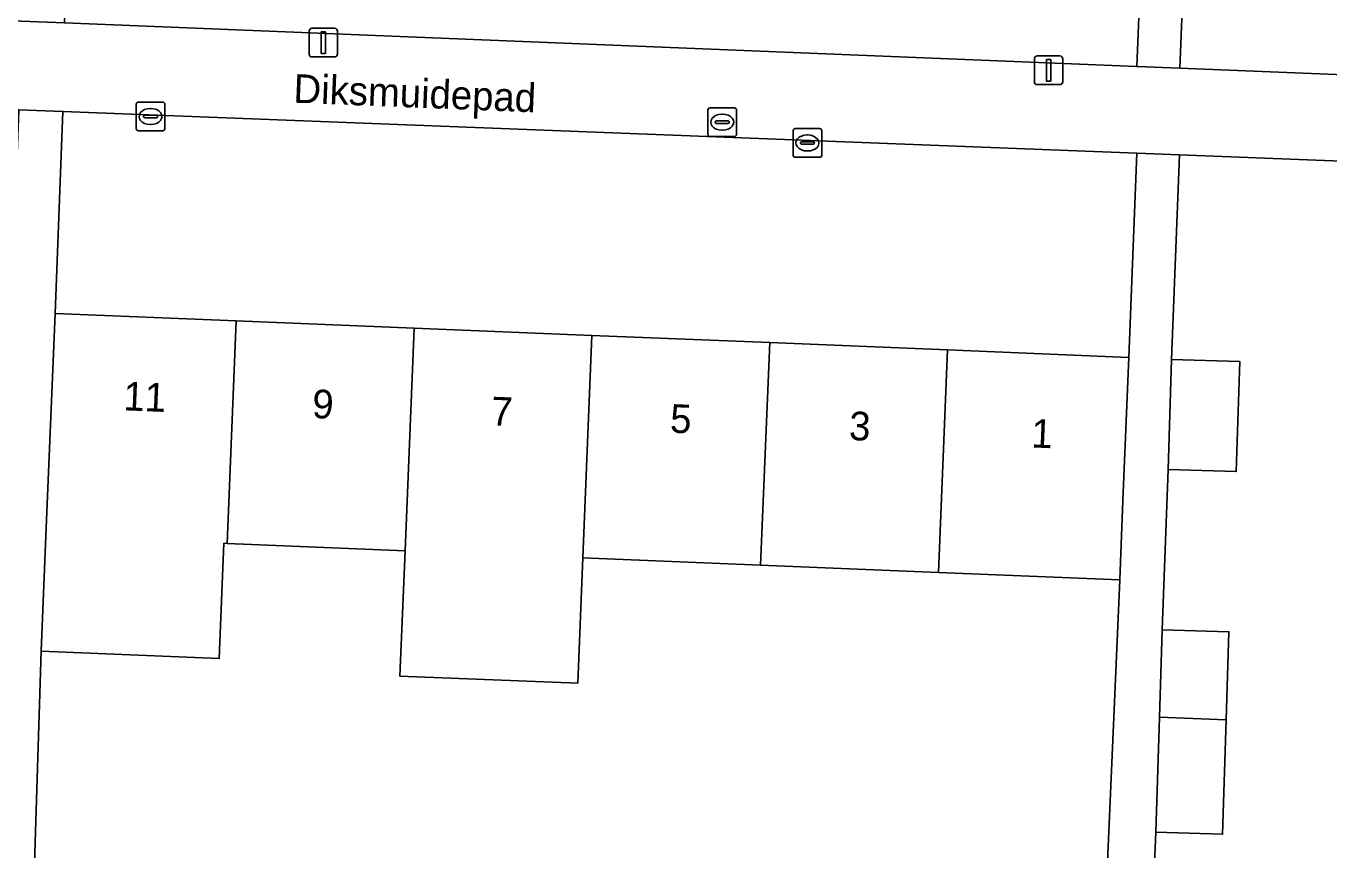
# Model space of a CAD drawing. Extents: x 160732 to 162107, y 387428 to 388479.
# Drawn here: x 161190.39 to 161235.89, y 387643.04 to 387671.79 of the extents above; entities that cross this region are included whole.
import ezdxf

# ---------------------------------------------------------------- set-up
doc = ezdxf.new("R2010")
doc.units = 0
for name, color, linetype in [('IMGEO_Erf', 7, 'Continuous'), ('IMGEO_Kolk', 7, 'Continuous'), ('IMGEO_Lichtmast', 7, 'Continuous'), ('IMGEO_Openbare_ruimte_label', 7, 'Continuous'), ('IMGEO_Pand', 7, 'Continuous'), ('IMGEO_Pand_nummerreeks', 7, 'Continuous'), ('IMGEO_Rioolput', 7, 'Continuous'), ('IMGEO_Voetpad_open', 7, 'Continuous')]:
    doc.layers.add(name, color=color, linetype=linetype)

msp = doc.modelspace()

# ---------------------------------------------------------------- linework, layer by layer
at = {"layer": 'IMGEO_Erf'}
for points in [[(161257.19, 387706.253), (161232.148, 387707.27), (161232.106, 387706.308), (161235.279, 387706.171), (161235.012, 387700.011), (161231.839, 387700.148), (161231.731, 387697.212), (161235.849, 387697.067), (161235.739, 387693.93), (161235.632, 387690.878), (161231.514, 387691.023), (161231.24, 387685.132), (161235.358, 387684.987), (161235.248, 387681.851), (161235.141, 387678.798), (161231.023, 387678.943), (161230.674, 387670.319), (161251.37, 387669.481), (161255.299, 387669.322)], [(161250.028, 387666.535), (161230.667, 387667.288), (161230.39, 387660.156), (161232.775, 387660.079), (161232.651, 387656.239), (161230.266, 387656.316), (161230.059, 387650.723), (161232.395, 387650.649), (161232.298, 387647.581), (161232.172, 387643.582), (161229.836, 387643.655), (161229.751, 387641.477), (161231.879, 387641.395), (161231.64, 387635.231), (161231.733, 387635.227), (161231.605, 387631.171), (161229.269, 387631.245), (161229.187, 387629.136), (161229.148, 387627.846), (161229.108, 387626.805), (161231.401, 387626.716), (161231.248, 387622.767), (161239.991, 387622.408)], [(161227.878, 387636.228), (161228.578, 387652.458), (161222.247, 387652.717), (161216.038, 387652.971), (161209.829, 387653.225), (161209.65, 387648.852), (161203.443, 387649.106), (161203.62, 387653.479), (161197.41, 387653.733), (161197.295, 387653.738), (161197.131, 387649.714), (161190.916, 387649.969), (161190.532, 387637.753)]]:
    msp.add_lwpolyline(points, dxfattribs=at)
for points in [[(161229.582, 387680.488), (161223.262, 387680.73), (161217.061, 387680.968), (161210.86, 387681.205), (161204.659, 387681.443), (161198.458, 387681.681), (161192.137, 387681.923), (161191.731, 387671.897), (161229.173, 387670.38)], [(161229.173, 387667.346), (161191.672, 387668.805), (161191.398, 387661.759), (161197.728, 387661.5), (161203.938, 387661.246), (161210.147, 387660.992), (161216.356, 387660.739), (161222.565, 387660.485), (161228.896, 387660.226)]]:
    msp.add_lwpolyline(points, close=True, dxfattribs=at)
at = {"layer": 'IMGEO_Kolk'}
for p, q in [((161194.232, 387668.205), (161194.232, 387669.057)), ((161194.307, 387669.131), (161195.159, 387669.131)), ((161194.72, 387668.911), (161194.745, 387668.911)), ((161195.233, 387669.057), (161195.233, 387668.205)), ((161194.491, 387668.625), (161194.491, 387668.637)), ((161194.929, 387668.588), (161194.531, 387668.588)), ((161194.534, 387668.674), (161194.932, 387668.674)), ((161194.975, 387668.637), (161194.975, 387668.625)), ((161195.159, 387668.131), (161194.307, 387668.131)), ((161194.743, 387668.351), (161194.718, 387668.351)), ((161217.172, 387667.28), (161217.172, 387668.132)), ((161217.247, 387668.206), (161218.099, 387668.206)), ((161217.66, 387667.986), (161217.685, 387667.986)), ((161218.173, 387668.132), (161218.173, 387667.28)), ((161217.431, 387667.7), (161217.431, 387667.712)), ((161217.869, 387667.663), (161217.471, 387667.663)), ((161217.474, 387667.749), (161217.872, 387667.749)), ((161217.915, 387667.712), (161217.915, 387667.7)), ((161218.099, 387667.206), (161217.247, 387667.206)), ((161217.683, 387667.426), (161217.658, 387667.426))]:
    msp.add_line(p, q, dxfattribs=at)
for points in [[(161194.232, 387668.205), (161194.232, 387669.057)], [(161194.307, 387669.131), (161195.159, 387669.131)], [(161195.233, 387669.057), (161195.233, 387668.205)], [(161195.159, 387668.131), (161194.307, 387668.131)], [(161217.172, 387667.28), (161217.172, 387668.132)], [(161217.247, 387668.206), (161218.099, 387668.206)], [(161218.173, 387668.132), (161218.173, 387667.28)], [(161218.099, 387667.206), (161217.247, 387667.206)]]:
    msp.add_lwpolyline(points, dxfattribs=at)
for centre, radius, start, end in [((161194.309, 387669.055), 0.0765, 91.552, 178.448), ((161194.309, 387669.055), 0.0765, 91.552, 178.448), ((161195.157, 387669.055), 0.0765, 1.552, 88.448), ((161195.157, 387669.055), 0.0765, 1.552, 88.448), ((161194.531, 387668.634), 0.0403, 85.8775, 175.7526), ((161194.528, 387668.624), 0.0366, 178.938, 274.7102), ((161194.932, 387668.631), 0.043, 264.8664, 352.4533), ((161194.936, 387668.636), 0.0386, 1.7309, 96.639), ((161194.309, 387668.207), 0.0765, 181.552, 268.448), ((161194.309, 387668.207), 0.0765, 181.552, 268.448), ((161195.157, 387668.207), 0.0765, 271.552, 358.448), ((161195.157, 387668.207), 0.0765, 271.552, 358.448), ((161217.249, 387668.13), 0.0765, 91.552, 178.448), ((161217.249, 387668.13), 0.0765, 91.552, 178.448), ((161218.097, 387668.13), 0.0765, 1.552, 88.448), ((161218.097, 387668.13), 0.0765, 1.552, 88.448), ((161217.471, 387667.709), 0.0403, 85.8775, 175.7526), ((161217.468, 387667.699), 0.0366, 178.938, 274.7102), ((161217.872, 387667.706), 0.043, 264.8664, 352.4533), ((161217.876, 387667.711), 0.0386, 1.7309, 96.639), ((161217.249, 387667.282), 0.0765, 181.552, 268.448), ((161217.249, 387667.282), 0.0765, 181.552, 268.448), ((161218.097, 387667.282), 0.0765, 271.552, 358.448), ((161218.097, 387667.282), 0.0765, 271.552, 358.448)]:
    msp.add_arc(centre, radius, start, end, dxfattribs=at)
for centre, major_axis, ratio, start_param, end_param in [((161194.719, 387668.631), (-0.387, 0.002), 0.722429, 4.712389, 7.853982), ((161194.744, 387668.631), (-0.39, 0.002), 0.717154, 1.570796, 4.712389), ((161217.659, 387667.706), (-0.387, 0.002), 0.722429, 4.712389, 7.853982), ((161217.684, 387667.706), (-0.39, 0.002), 0.717154, 1.570796, 4.712389)]:
    msp.add_ellipse(centre, major_axis=major_axis, ratio=ratio, start_param=start_param, end_param=end_param, dxfattribs=at)
at = {"layer": 'IMGEO_Lichtmast'}
for p, q in [((161200.271, 387670.808), (161200.271, 387671.608)), ((161200.271, 387671.608), (161200.271, 387670.808)), ((161200.371, 387671.708), (161201.161, 387671.708)), ((161201.161, 387671.708), (161200.371, 387671.708)), ((161201.261, 387671.608), (161201.261, 387670.808)), ((161201.261, 387670.808), (161201.261, 387671.608)), ((161201.161, 387670.708), (161200.371, 387670.708)), ((161200.371, 387670.708), (161201.161, 387670.708)), ((161225.601, 387669.842), (161225.601, 387670.642)), ((161225.601, 387670.642), (161225.601, 387669.842)), ((161225.701, 387670.742), (161226.491, 387670.742)), ((161226.491, 387670.742), (161225.701, 387670.742)), ((161226.591, 387670.642), (161226.591, 387669.842)), ((161226.591, 387669.842), (161226.591, 387670.642)), ((161226.491, 387669.742), (161225.701, 387669.742)), ((161225.701, 387669.742), (161226.491, 387669.742))]:
    msp.add_line(p, q, dxfattribs=at)
for points in [[(161200.691, 387671.583), (161200.841, 387671.583), (161200.841, 387670.833), (161200.691, 387670.833), (161200.691, 387671.583)], [(161226.021, 387670.617), (161226.171, 387670.617), (161226.171, 387669.867), (161226.021, 387669.867), (161226.021, 387670.617)]]:
    msp.add_lwpolyline(points, dxfattribs=at)
for centre, start, end in [((161200.371, 387671.608), 90, 180), ((161200.371, 387671.608), 90, 180), ((161201.161, 387671.608), 0, 90), ((161201.161, 387671.608), 360, 90), ((161200.371, 387670.808), 180, 270), ((161200.371, 387670.808), 180, 270), ((161201.161, 387670.808), 270, 0), ((161201.161, 387670.808), 270, 0), ((161225.701, 387670.642), 90, 180), ((161225.701, 387670.642), 90, 180), ((161226.491, 387670.642), 0, 90), ((161226.491, 387670.642), 360, 90), ((161225.701, 387669.842), 180, 270), ((161225.701, 387669.842), 180, 270), ((161226.491, 387669.842), 270, 0), ((161226.491, 387669.842), 270, 0)]:
    msp.add_arc(centre, 0.1, start, end, dxfattribs=at)
at = {"layer": 'IMGEO_Pand'}
for points in [[(161197.728, 387661.5), (161191.398, 387661.759), (161191.193, 387656.764), (161191.08, 387653.992), (161190.916, 387649.969), (161197.131, 387649.714), (161197.295, 387653.738), (161197.41, 387653.733)], [(161197.41, 387653.733), (161203.62, 387653.479), (161203.938, 387661.246), (161197.728, 387661.5)], [(161210.147, 387660.992), (161203.938, 387661.246), (161203.62, 387653.479), (161203.443, 387649.106), (161209.65, 387648.852), (161209.829, 387653.225)], [(161216.356, 387660.739), (161210.147, 387660.992), (161209.829, 387653.225), (161216.038, 387652.971)], [(161216.038, 387652.971), (161222.247, 387652.717), (161222.565, 387660.485), (161216.356, 387660.739)], [(161222.247, 387652.717), (161228.578, 387652.458), (161228.692, 387655.231), (161228.896, 387660.226), (161222.565, 387660.485)], [(161232.775, 387660.079), (161230.39, 387660.156), (161230.266, 387656.316), (161232.651, 387656.239)], [(161232.298, 387647.581), (161232.395, 387650.649), (161230.059, 387650.723), (161229.963, 387647.672)], [(161229.963, 387647.672), (161229.836, 387643.655), (161232.172, 387643.582), (161232.298, 387647.581)]]:
    msp.add_lwpolyline(points, close=True, dxfattribs=at)
at = {"layer": 'IMGEO_Rioolput'}
for p, q in [((161214.197, 387668.004), (161214.197, 387668.856)), ((161214.272, 387668.93), (161215.124, 387668.93)), ((161215.198, 387668.856), (161215.198, 387668.004)), ((161214.456, 387668.424), (161214.456, 387668.436)), ((161214.894, 387668.387), (161214.496, 387668.387)), ((161214.499, 387668.473), (161214.897, 387668.473)), ((161214.685, 387668.71), (161214.71, 387668.71)), ((161214.94, 387668.436), (161214.94, 387668.424)), ((161215.124, 387667.93), (161214.272, 387667.93)), ((161214.708, 387668.15), (161214.683, 387668.15))]:
    msp.add_line(p, q, dxfattribs=at)
for points in [[(161214.197, 387668.004), (161214.197, 387668.856)], [(161214.272, 387668.93), (161215.124, 387668.93)], [(161215.198, 387668.856), (161215.198, 387668.004)], [(161215.124, 387667.93), (161214.272, 387667.93)]]:
    msp.add_lwpolyline(points, dxfattribs=at)
for centre, radius, start, end in [((161214.274, 387668.854), 0.0765, 91.552, 178.448), ((161214.274, 387668.854), 0.0765, 91.552, 178.448), ((161215.122, 387668.854), 0.0765, 1.552, 88.448), ((161215.122, 387668.854), 0.0765, 1.552, 88.448), ((161214.496, 387668.433), 0.0403, 85.8775, 175.7526), ((161214.493, 387668.423), 0.0366, 178.938, 274.7102), ((161214.897, 387668.43), 0.043, 264.8664, 352.4533), ((161214.901, 387668.435), 0.0386, 1.7309, 96.639), ((161214.274, 387668.006), 0.0765, 181.552, 268.448), ((161214.274, 387668.006), 0.0765, 181.552, 268.448), ((161215.122, 387668.006), 0.0765, 271.552, 358.448), ((161215.122, 387668.006), 0.0765, 271.552, 358.448)]:
    msp.add_arc(centre, radius, start, end, dxfattribs=at)
for centre, major_axis, ratio, start_param, end_param in [((161214.684, 387668.43), (-0.387, 0.002), 0.722429, 4.712389, 7.853982), ((161214.709, 387668.43), (-0.39, 0.002), 0.717154, 1.570796, 4.712389)]:
    msp.add_ellipse(centre, major_axis=major_axis, ratio=ratio, start_param=start_param, end_param=end_param, dxfattribs=at)
at = {"layer": 'IMGEO_Voetpad_open'}
for points in [[(161231.514, 387691.023), (161231.622, 387694.096), (161231.731, 387697.212), (161231.839, 387700.148), (161232.106, 387706.308), (161232.148, 387707.27), (161230.61, 387707.332), (161230.328, 387700.035), (161229.878, 387688.219), (161229.773, 387685.485), (161229.582, 387680.488), (161229.173, 387670.38), (161230.674, 387670.319), (161231.023, 387678.943), (161231.131, 387682.018), (161231.24, 387685.132)], [(161190.916, 387649.969), (161191.08, 387653.992), (161191.193, 387656.764), (161191.398, 387661.759), (161191.672, 387668.805), (161190.137, 387668.865), (161189.863, 387661.822), (161189.749, 387658.042), (161189.591, 387658.047), (161189.489, 387658.05), (161189.309, 387653.088), (161189.175, 387649.377), (161189.041, 387645.666), (161188.951, 387643.195), (161188.861, 387640.723), (161188.727, 387637.012), (161188.593, 387633.302), (161188.489, 387630.449), (161190.239, 387630.36), (161190.532, 387637.753)], [(161229.963, 387647.672), (161230.059, 387650.723), (161230.266, 387656.316), (161230.39, 387660.156), (161230.667, 387667.288), (161229.173, 387667.346), (161228.896, 387660.226), (161228.692, 387655.231), (161228.578, 387652.458), (161227.878, 387636.228), (161227.591, 387628.795), (161229.044, 387628.723), (161228.993, 387626.809), (161229.108, 387626.805), (161229.148, 387627.846), (161229.187, 387629.136), (161229.269, 387631.245), (161229.397, 387635.317), (161229.198, 387635.325), (161229.437, 387641.489), (161229.751, 387641.477), (161229.836, 387643.655)]]:
    msp.add_lwpolyline(points, close=True, dxfattribs=at)
for points in [[(161255.299, 387669.322), (161251.37, 387669.481), (161230.674, 387670.319), (161229.173, 387670.38), (161191.731, 387671.897), (161190.216, 387671.958), (161167.298, 387672.886)], [(161167.1, 387669.761), (161190.137, 387668.865), (161191.672, 387668.805), (161229.173, 387667.346), (161230.667, 387667.288), (161250.028, 387666.535), (161255.329, 387666.321)]]:
    msp.add_lwpolyline(points, dxfattribs=at)

# ---------------------------------------------------------------- texts
at = {"layer": 'IMGEO_Openbare_ruimte_label'}
msp.add_text('Diksmuidepad', height=1, rotation=357.7071, dxfattribs=at).set_placement((161199.71, 387669.113))
at = {"layer": 'IMGEO_Pand_nummerreeks'}
for s, rotation, p in [('11', 357.6566, (161193.768, 387658.379)), ('9', 357.6589, (161200.364, 387658.11)), ('7', 357.6566, (161206.614, 387657.855)), ('5', 357.6589, (161212.863, 387657.599)), ('3', 357.6589, (161219.113, 387657.344)), ('1', 357.6589, (161225.477, 387657.083))]:
    msp.add_text(s, height=1, rotation=rotation, dxfattribs=at).set_placement(p)

doc.saveas('drawing.dxf')
